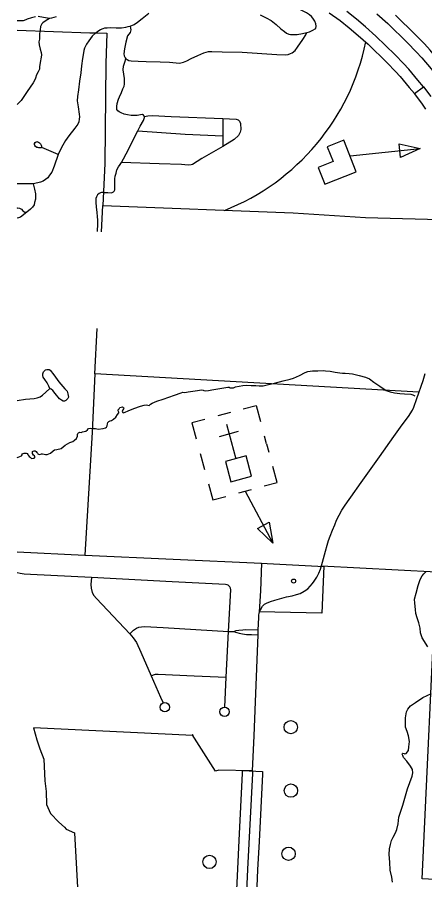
# Model space of a CAD drawing. Extents: x 653372 to 905732, y 627442 to 787275.
# Drawn here: x 654512 to 657573, y 762760 to 769241 of the extents above; entities that cross this region are included whole.
import ezdxf

# ---------------------------------------------------------------- set-up
doc = ezdxf.new("R2010")
doc.units = 0
for name, color, linetype in [('15', 7, 'Continuous'), ('31', 7, 'Continuous'), ('33', 7, 'Continuous'), ('34', 7, 'Continuous'), ('35', 7, 'Continuous'), ('45', 7, 'Continuous'), ('46', 7, 'Continuous'), ('5', 7, 'Continuous'), ('56', 7, 'Continuous'), ('57', 7, 'Continuous'), ('58', 7, 'Continuous'), ('6', 7, 'Continuous'), ('63', 7, 'Continuous')]:
    doc.layers.add(name, color=color, linetype=linetype)

msp = doc.modelspace()

# ---------------------------------------------------------------- linework, layer by layer
at = {"layer": '15'}
for points in [[(656855.1, 769275.1), (656936.2, 769216.6), (657005.4, 769160.8), (657072.9, 769103.6), (657147.8, 769037.4), (657290.3, 768897.2), (657352.4, 768833.4), (657388.4, 768794.7), (657455.9, 768714.1), (657495.1, 768667.1), (657562.3, 768719.1)], [(657562.3, 768719.1), (657521.1, 768768.6), (657452.2, 768850.9), (657414, 768892), (657350.5, 768957.2), (657205.8, 769099.6), (657128.5, 769167.9), (657059.6, 769226.3), (656987.7, 769284.2)], [(657213.6, 769266.2), (657294.5, 769194.7), (657442.7, 769048.9), (657508.2, 768981.6), (657549.7, 768936.9), (657620.9, 768851.9), (657665.2, 768798.6)], [(657665.2, 768798.6), (657732.5, 768850.6), (657686.2, 768906.4), (657613.5, 768993.1), (657569.8, 769040.2), (657503, 769108.8), (657352.5, 769256.9)], [(657581.4, 768550.7), (657550.1, 768596), (657495.1, 768667.1), (657562.3, 768719.1)], [(657562.3, 768719.1), (657618.7, 768646.2)]]:
    msp.add_lwpolyline(points, dxfattribs=at)
at = {"layer": '31'}
msp.add_line((656204, 763580.8), (656353.8, 763573.4), dxfattribs=at)
for points in [[(656177.9, 763053.4), (656203, 763561.7), (656204, 763580.8)], [(656278.9, 763577.1), (656277.9, 763558), (656242.4, 762838.7), (656224.9, 762444.7)], [(656353.8, 763573.4), (656352.8, 763554.3), (656327.8, 763046)], [(656153.4, 762525.6), (656167.5, 762842.2), (656177.9, 763053.4)], [(656327.8, 763046), (656317.3, 762835.1), (656303.3, 762519)]]:
    msp.add_lwpolyline(points, dxfattribs=at)
at = {"layer": '33'}
for points in [[(654977.4, 768475), (654975, 768455.3), (654965.7, 768437), (654943.2, 768408.5), (654899.8, 768350.2), (654874.5, 768313.7), (654854.3, 768280.5), (654834.5, 768241.3), (654819.7, 768208.3), (654788.7, 768121.7), (654770.6, 768076.9), (654755, 768053.1), (654741.4, 768034.9), (654724.2, 768020.5), (654706.5, 768009.9), (654686.4, 768001.2), (654666.4, 767996.2), (654631, 767990), (654590.9, 767989.9), (654518.9, 767989), (654511.7, 767989)], [(656278.9, 763577.1), (656290.1, 763841.2), (656301.2, 764097.7), (656321.4, 764600.1), (656322, 764634.4), (656325.3, 764729.8), (656327.5, 764750.9), (656329.6, 764761), (656331.9, 764771.8), (656338.9, 764787.9), (656354.9, 764814.5), (656369.8, 764829.3), (656384.5, 764839), (656414.1, 764851.6), (656445.7, 764861.6), (656481.6, 764871.6), (656534.5, 764884.4), (656577.1, 764894.1), (656609.6, 764902.5), (656636.1, 764911.8), (656667.9, 764927.8), (656694.8, 764946.5), (656713.1, 764965.4), (656730.7, 764985.3), (656743.1, 765004.4), (656762.6, 765033), (656777.9, 765062.2), (656789, 765093.2), (656805.8, 765147), (656826.9, 765227.7), (656840.1, 765273.9), (656850.5, 765309.2), (656863.3, 765340.6), (656879.9, 765386.7), (656897.3, 765427.7), (656910.1, 765461.2), (656930.8, 765499.6), (656950.5, 765537.1), (656969.2, 765567.9), (656991.4, 765600.3), (657016.6, 765633.8), (657094.5, 765744.1), (657232.4, 765938.2), (657340.3, 766089.7), (657403.1, 766177.7), (657450.7, 766239.8), (657480.1, 766288.9), (657490.6, 766311.8), (657512.9, 766375.5), (657560.2, 766511.4), (657576.2, 766564.3)], [(654511.7, 766361.9), (654573.4, 766370.2), (654639.1, 766376.7), (654660.5, 766380.5), (654683.1, 766389.3), (654701.4, 766401.6), (654725.5, 766422.7), (654755.9, 766450.3)], [(656070.5, 764057.4), (656080.4, 764281.3), (656098.6, 764626), (656116.4, 764937), (656113.4, 764951.5), (656107.8, 764961.8), (656097.1, 764973.1), (656089.6, 764975.9), (656075.3, 764978.9), (655676.1, 764998.5), (655069.5, 765030.1), (654610.7, 765053.4), (654563.3, 765055.7), (654533, 765060), (654511.7, 765065.9)], [(655069.5, 765030.1), (655064.6, 764978.6), (655068, 764951.3), (655075.5, 764918.1), (655087.5, 764896.5), (655106.3, 764873.1), (655356.7, 764608), (655382.5, 764576.4), (655395.5, 764559), (655406.9, 764543.4), (655440.3, 764470.4), (655517.9, 764291), (655588.5, 764130.8), (655607.9, 764089)], [(655356.7, 764608), (655384, 764634.8), (655406.5, 764649.4), (655424.5, 764656.5), (655444.1, 764661), (655467.8, 764662), (655608.2, 764655.2), (656098.6, 764626), (656141.7, 764625.4)], [(656322, 764634.4), (656226.8, 764636.4), (656205.1, 764635.4), (656175, 764632.5), (656153.3, 764628.9), (656141.7, 764625.4), (656150.5, 764620.9), (656160.2, 764618.1), (656178.7, 764613.3), (656204.7, 764607), (656234.3, 764603.6), (656271.9, 764602.4), (656321.4, 764600.1)], [(655517.9, 764291), (655535.2, 764300.2), (655549.7, 764304.9), (655570.9, 764305.1), (655840.7, 764291.9), (656080.4, 764281.3)]]:
    msp.add_lwpolyline(points, dxfattribs=at)
for centre in [(655620.2, 764056.2), (656068.6, 764022.4)]:
    msp.add_circle(centre, 35.1, dxfattribs=at)
at = {"layer": '34'}
msp.add_line((654819.7, 768208.3), (654695.9, 768261.9), dxfattribs=at)
for points in [[(655101.4, 769123), (655074.4, 769099.3), (655048.5, 769064.7), (655032.2, 769037.9), (655017.6, 769007.9), (655012.8, 768990.7), (655009.1, 768972.8), (655001, 768930.8), (654993.1, 768874.5), (654990.3, 768822.5), (654980.4, 768760.7), (654971, 768695.2), (654963.3, 768646.2), (654962.9, 768612.7), (654969.7, 768568.4), (654976.1, 768512.3), (654978.6, 768493), (654977.4, 768475)], [(654631, 767990), (654641.7, 767949.5), (654647.6, 767914.9), (654649.4, 767892.2), (654648.2, 767872.8), (654642.4, 767848.5), (654637.5, 767831.1), (654627, 767814.5), (654610.8, 767798), (654584.4, 767775)], [(655159.1, 767924.3), (655144.7, 767924.1), (655137.5, 767922.1), (655127.2, 767916.2), (655115.3, 767905.4), (655106.9, 767891), (655102.9, 767877.8), (655101.1, 767862.7), (655101.2, 767849.4), (655103.8, 767817.3), (655108.7, 767773.6), (655112.2, 767742.9), (655114.1, 767716.6), (655113.7, 767676.6), (655112.3, 767644.2), (655110.8, 767630.3)], [(654511.7, 767807), (654517.1, 767807.7), (654529.5, 767805.5), (654542.5, 767798.2), (654553.4, 767786.6), (654569.4, 767776.7), (654584.4, 767775), (654535.7, 767738.8), (654521.1, 767733), (654511.7, 767732)]]:
    msp.add_lwpolyline(points, dxfattribs=at)
for points in [[(654695.9, 768261.9), (654691.5, 768260.5), (654673.6, 768259.7), (654666.7, 768260.9), (654657.8, 768262.5), (654649.2, 768268.4), (654643.1, 768277), (654640.5, 768284.9), (654641.1, 768293), (654645.3, 768300.1), (654652.7, 768305.2), (654658.4, 768306), (654664.6, 768305.8), (654670.8, 768303.1), (654678.5, 768297.5), (654685.5, 768290.4), (654690.8, 768280.2)], [(654755.9, 766450.3), (654749.2, 766469.5), (654737.1, 766493.4), (654718.3, 766518), (654706.5, 766536.2), (654703, 766549.2), (654704.5, 766562), (654709.4, 766575.3), (654715.2, 766584.1), (654724.9, 766591.6), (654735.1, 766594.6), (654746.3, 766594.9), (654752.4, 766593), (654759.5, 766587.8), (654785.3, 766554.6), (654824.6, 766501.9), (654869.9, 766449.7), (654885.6, 766431.9), (654892.8, 766410.4), (654894.7, 766399.2), (654895.4, 766386.8), (654890.6, 766375.3), (654882.5, 766364.9), (654875.6, 766360), (654866, 766356.4), (654856.5, 766356.7), (654843.8, 766362.7), (654829.6, 766373.7), (654797.3, 766413.3), (654780.1, 766436.2), (654765.3, 766445.6)]]:
    msp.add_lwpolyline(points, close=True, dxfattribs=at)
at = {"layer": '35'}
for points in [[(654647.8, 769242.8), (654618.4, 769236.4), (654587.3, 769225.9), (654575.4, 769220.4), (654556.9, 769214.4), (654528.3, 769213.7), (654511.7, 769213.5)], [(654803.2, 769245), (654769.4, 769233.9), (654753, 769231.9), (654709.2, 769238.3), (654667.7, 769245.5)], [(654753, 769231.9), (654727.8, 769215.9), (654702.8, 769198.8), (654696.6, 769191.7), (654687.3, 769170.1), (654683.3, 769146.3), (654679.8, 769117.3), (654679.7, 769093.4), (654677.8, 769074.9), (654674.6, 769055.2), (654675.9, 769033.9), (654684.9, 769001.2), (654691.5, 768977.1), (654694.9, 768959.1), (654691.7, 768942), (654684.5, 768901.1), (654679.6, 768868.1), (654677.7, 768850.3), (654668.5, 768830), (654657.3, 768809.2), (654649.9, 768784.2), (654640.7, 768765.3), (654631.6, 768747), (654585.9, 768682.6), (654540.2, 768616.4), (654511.7, 768584.6)], [(655275.6, 766272.8), (655270, 766282.4), (655270.8, 766290.6), (655276.4, 766298.1), (655282.8, 766307.3), (655293, 766311.2), (655301.3, 766312.1), (655309.4, 766308.9), (655312.2, 766304.1), (655309.7, 766297.1), (655304.8, 766291.9), (655299.7, 766278.5), (655303.6, 766271.9), (655310.5, 766267), (655321.9, 766272), (655345.8, 766283), (655386.4, 766300.7), (655436.4, 766318.6), (655463.8, 766326.1), (655481, 766329.1), (655491.4, 766324.7), (655502, 766323.8), (655511.8, 766334.1), (655524.9, 766340.8), (655560.8, 766356.2), (655606.6, 766371.3), (655694, 766402), (655741.7, 766418.9), (655755.9, 766422.6), (655771.2, 766420.9), (655794.9, 766425.5), (655829.9, 766430.4), (655848.8, 766433.9), (655866.6, 766436.3), (655895.9, 766441.4), (655907.6, 766438.7), (655914, 766434.9), (655927.5, 766434.5), (655948.2, 766435.1), (655974.3, 766440.8), (656047.8, 766454.5), (656094, 766461.4), (656103.4, 766460.5), (656112.1, 766456.7), (656122.1, 766455.2), (656135.7, 766457.2), (656151.8, 766463.7), (656178.5, 766467.7), (656206.9, 766473.3), (656231.7, 766474.9), (656268.4, 766474.4), (656303.8, 766473.9), (656329.7, 766472), (656359.2, 766472.3), (656388.8, 766479.6), (656443.4, 766491), (656508.2, 766507.9), (656561.6, 766521), (656587.8, 766528.5), (656630.8, 766548.4), (656674, 766571.3), (656694.8, 766578.9), (656713.2, 766582.5), (656729.1, 766582.6), (656769.6, 766583.8), (656810.4, 766586.7), (656827.5, 766585), (656862.7, 766581.6), (656899.6, 766574), (656935.4, 766567.6), (656954.2, 766565.3), (656975.6, 766565.8), (657005, 766564.9), (657029.7, 766561.2), (657079.4, 766549.1), (657127.9, 766535.3), (657158.3, 766524.3), (657189.3, 766498.6), (657235, 766469), (657282.9, 766435.1), (657312.1, 766426), (657346.7, 766419), (657386.6, 766412.5), (657421.3, 766410.9), (657467, 766408.3), (657483, 766404.2), (657499.1, 766395.5)], [(654631.1, 765980.5), (654638.8, 765982.7), (654645.9, 765982.4), (654652.9, 765978.7), (654659.7, 765970.8), (654663.6, 765964.8), (654667, 765959.4), (654670.5, 765956.4), (654680.4, 765954.9), (654694.1, 765959.2), (654702.4, 765961.3), (654713.5, 765958), (654722.9, 765955.4), (654735.3, 765956.2), (654760.3, 765965.5), (654782.1, 765982.5), (654792.3, 765989.3), (654808.3, 765992.3), (654842.2, 766001.3), (654871.2, 766025.2), (654907.7, 766044.2), (654928.3, 766053.2), (654941.5, 766061.7), (654956.1, 766075.4), (654964.9, 766094), (654964.1, 766106.4), (654965.5, 766113.4), (654970.9, 766117.4), (654982.2, 766121.8), (654992.2, 766120.9), (655001.8, 766125.3), (655026.2, 766131.7), (655038.2, 766139.6), (655047.9, 766150.5), (655064.5, 766152.3), (655080.9, 766150.1), (655099.2, 766150.1), (655119.2, 766146.6), (655155.8, 766150.8), (655174.2, 766154.9), (655183.2, 766160.6), (655187.6, 766169.3), (655188.7, 766186.3), (655191.4, 766195.1), (655198.6, 766202.5), (655209.4, 766206.9), (655219.5, 766210.2), (655233.4, 766221.6), (655252.7, 766236.9), (655265.7, 766255.4), (655274.9, 766268.1), (655275.6, 766272.8)], [(654511.7, 765932.6), (654518.3, 765934.4), (654543.4, 765946), (654547.7, 765953), (654549.7, 765959.4), (654555.1, 765963.4), (654564, 765964.3), (654577.6, 765965), (654585.7, 765961.8), (654590.8, 765954.6), (654593.7, 765950.4), (654600.4, 765940.8), (654608.5, 765934), (654617.7, 765925.5), (654630.1, 765927.5), (654639.6, 765928.4), (654642.6, 765932.4), (654644.6, 765937.7), (654642.4, 765944.8), (654633.8, 765951), (654625.9, 765963), (654625, 765972.5), (654627.4, 765976.5), (654631.1, 765980.5)], [(657595.9, 764510.8), (657552.5, 764577.1), (657541.3, 764614.5), (657537.2, 764650.7), (657529.1, 764689.1), (657514.8, 764728.7), (657505.5, 764760.9), (657503.3, 764791.4), (657497.5, 764838), (657496.3, 764868.9), (657507, 764914), (657523.1, 764971.2), (657537.8, 765015.1), (657553.1, 765043.5), (657566.9, 765057.5), (657583, 765076.6)], [(657329.4, 762742.4), (657325.4, 762779.6), (657313.5, 762830.5), (657309.2, 762891.4), (657304.7, 762949.3), (657308.1, 762991.5), (657315.2, 763024.2), (657323.3, 763053.9), (657336.5, 763080.3), (657351.9, 763112.8), (657362.9, 763137.2), (657373.5, 763180.2), (657377, 763229.6), (657407.6, 763319.7), (657443.2, 763442.3), (657478.1, 763539.2), (657482.9, 763562.8), (657479.5, 763588.7), (657465.9, 763613.8), (657438.1, 763651.8), (657414.2, 763678.2), (657408.5, 763693.9), (657402.6, 763703.3), (657405.8, 763708.4), (657409, 763710.4), (657417.2, 763709.1), (657423.3, 763706.8), (657433.6, 763707.6), (657450.9, 763731.8), (657453.7, 763758.5), (657458, 763799.4), (657450, 763839.9), (657440.7, 763873.1), (657429.3, 763907.5), (657428, 763931.2), (657427.3, 763976.4), (657435.8, 764020.5), (657445.7, 764041.8), (657466, 764065.9), (657503.9, 764092.6), (657557.6, 764128.1), (657624.5, 764159.1)]]:
    msp.add_lwpolyline(points, dxfattribs=at)
at = {"layer": '45'}
for points in [[(656753.4, 769155.5), (656756.7, 769172.9), (656755.7, 769192), (656747.8, 769210.8), (656732.4, 769233.3), (656720.8, 769246.7), (656707.1, 769258.7), (656684.4, 769273.4), (656649.3, 769290.5), (656607.8, 769311.3), (656569.6, 769326), (656539.8, 769335), (656498.7, 769355.3), (656455.7, 769375.6), (656415.4, 769403.9), (656365.2, 769435.8), (656307.4, 769465.2), (656266.4, 769486), (656247.7, 769500.1), (656140.7, 769566.6), (656122.1, 769609.7), (656131.8, 769649.7)], [(655101.4, 769123), (655117.9, 769135.9), (655137.8, 769147.8), (655156.6, 769156.8), (655169.8, 769161.4), (655186.9, 769162.4), (655213.5, 769163.1), (655253.6, 769160.9), (655295.7, 769161.2), (655326.5, 769166.8), (655344.7, 769170.7), (655360.4, 769174.8), (655389.3, 769186.5), (655415.4, 769204.3), (655450.9, 769230.8), (655500.7, 769271)], [(656337.5, 769259.7), (656382.4, 769236.2), (656417.9, 769215.6), (656456.7, 769186.8), (656491.8, 769154.2), (656519.3, 769132.8), (656534.5, 769121.8), (656550.5, 769114.8), (656564, 769111.8), (656586, 769110.2), (656615.2, 769111.3), (656653.5, 769119.2), (656686.8, 769125.2), (656707.6, 769130.6), (656726.9, 769140.1), (656753.4, 769155.5)], [(655360.4, 769174.8), (655363.4, 769158.3), (655364.6, 769146.4), (655359.7, 769124.9), (655341, 769100), (655327.7, 769052.7), (655316.5, 769003.7), (655312.7, 768965.9), (655315.4, 768949.6), (655322, 768935.3), (655327.8, 768928.4), (655336.3, 768922.4), (655350.2, 768916.6), (655366.9, 768913.9), (655420.4, 768909.6), (655479.3, 768907.9), (655584.9, 768905.8), (655654.7, 768904.2), (655704.9, 768898.9), (655728.1, 768896.6), (655740, 768897.3), (655760.8, 768903.2), (655785.4, 768912.7), (655817.9, 768931.3), (655869.2, 768953), (655913.6, 768972.8), (655929.5, 768979.4), (655948, 768982.6), (655972.4, 768983), (656051.4, 768981.1), (656201.8, 768977.2), (656461.9, 768961.2), (656523.1, 768959.4), (656547, 768961.9), (656565, 768967.3), (656577.6, 768974.3), (656599.2, 768991.5), (656617.9, 769016.1), (656657, 769074), (656678.7, 769109.6), (656686.8, 769125.2)], [(655159.1, 767924.3), (655193.1, 767923.3), (655216.8, 767922.5), (655224.5, 767924.8), (655233.7, 767930.1), (655238.4, 767934.5), (655243.1, 767939.4), (655245.3, 767944.9), (655245.8, 767964.1), (655244.1, 768006.6), (655245.2, 768027.2), (655248.3, 768045.8), (655253.5, 768068.9), (655260.4, 768095), (655271.1, 768117.9), (655283.7, 768133.2), (655294.3, 768150.5), (655309.3, 768176.3), (655348.9, 768251), (655381.1, 768314.2), (655416.9, 768386), (655434.8, 768421.7), (655458.8, 768464.9), (655465.8, 768479.6), (655467.1, 768488.6), (655467.3, 768495.2), (655460.5, 768505), (655452, 768508.8), (655436.9, 768508.2), (655413.5, 768503.4), (655391.2, 768502), (655368, 768502.2), (655340.9, 768508.6), (655314.3, 768513.4), (655293.4, 768522.6), (655276, 768530.2), (655267.1, 768538.6), (655260.8, 768547.8), (655259.1, 768558), (655260, 768571.1), (655261.2, 768592.3), (655271.7, 768624.3), (655279.3, 768641.7), (655295, 768675.6), (655305.4, 768703.6), (655313.6, 768723.5), (655317, 768737.6), (655318, 768754), (655317.8, 768780.2), (655312.2, 768812.7), (655307.7, 768846.7), (655310.5, 768874.4), (655319, 768903.4), (655327.8, 768928.4)]]:
    msp.add_lwpolyline(points, dxfattribs=at)
at = {"layer": '46'}
for points in [[(655467.3, 768495.2), (655491.7, 768500.5), (655528.5, 768502.3), (655668.5, 768494.3), (656056.9, 768478.9), (656155.4, 768474), (656170.4, 768470.7), (656181.4, 768461), (656188.4, 768441.9), (656190.8, 768396.7), (656186.4, 768378), (656172.5, 768352), (656140.5, 768322.8), (656057.1, 768270.7), (655898, 768180.4), (655827, 768135.4), (655817.5, 768131.9), (655795.8, 768129.8), (655746, 768133.1), (655577.7, 768140.1), (655294.3, 768150.5)], [(656056.9, 768478.9), (656054.8, 768350.8), (656057.1, 768270.7)], [(655416.9, 768386), (655771.8, 768362.2), (656054.8, 768350.8)]]:
    msp.add_lwpolyline(points, dxfattribs=at)
at = {"layer": '5'}
msp.add_lwpolyline([(656341.8, 765139.6), (656817.2, 765114.7)], dxfattribs=at)
at = {"layer": '56'}
for centre in [(656565.9, 763906), (656567.5, 763429.2), (656549.9, 762955.1), (655955.6, 762893.7)]:
    msp.add_circle(centre, 50, dxfattribs=at)
at = {"layer": '57'}
for p, q in [((656113.8, 766271.5), (656017.3, 766245.2)), ((656029.8, 766090.5), (656174.5, 766129.9)), ((656082.5, 766182.6), (656153.2, 765922.8)), ((656385, 766034.4), (656368.9, 766093.8)), ((656385, 766034.4), (656401.7, 765973.2)), ((655886.4, 765962.5), (655919.2, 765841.9)), ((656174.9, 765666.2), (656271.4, 765692.5)), ((656315.2, 765398.9), (656405.1, 765447)), ((656405.1, 765447), (656432.2, 765288)), ((656432.2, 765288), (656315.2, 765398.9))]:
    msp.add_line(p, q, dxfattribs=at)
for points in [[(656209.8, 766297.6), (656306.3, 766323.8), (656339.1, 766203.2)], [(655920.3, 766218.8), (655823.8, 766192.5), (655856.6, 766071.9)], [(656367.3, 765718.6), (656463.8, 765744.9), (656431, 765865.5)], [(655948.5, 765734.2), (655981.4, 765613.6), (656077.9, 765639.8)], [(656223.1, 765679.4), (656432.2, 765288)]]:
    msp.add_lwpolyline(points, dxfattribs=at)
msp.add_lwpolyline([(656271.9, 765793.4), (656231, 765944), (656074.8, 765901.5), (656115.8, 765750.9)], close=True, dxfattribs=at)
msp.add_circle((656587.9, 765004.5), 15, dxfattribs=at)
at = {"layer": '58'}
for p, q in [((657379.6, 768288.8), (657537.2, 768254.3)), ((657390.4, 768187.4), (657379.6, 768288.8)), ((657537.2, 768254.3), (657390.4, 768187.4))]:
    msp.add_line(p, q, dxfattribs=at)
msp.add_lwpolyline([(657058.5, 768080.4), (656965.5, 768316.8), (656840.8, 768267.7), (656884.8, 768155.9), (656773.1, 768111.9), (656822.1, 767987.4)], close=True, dxfattribs=at)
msp.add_lwpolyline([(657012, 768198.6), (657537.2, 768254.3)], dxfattribs=at)
at = {"layer": '6'}
for points in [[(654511.7, 769144.3), (655057.5, 769124.6), (655111.3, 769122.7), (655184.2, 769120.2), (655178.9, 768968.1), (655176.4, 768896.1), (655169.4, 768141.7), (655154.4, 767825.2)], [(655145.2, 767629.3), (655154.4, 767825.2), (656583.9, 767770), (657128.3, 767737.2), (657778.9, 767717.7), (657772.4, 767567.9), (658103.6, 767553.1), (658198.7, 767215.1), (658225.5, 767071), (658237.2, 766901.1), (658236.4, 766884.8), (658247.3, 766884.3), (658289.7, 766379.6), (658471.1, 766374.1), (658464.5, 766482.9), (658457.6, 766582.6), (658609, 766577.1)], [(657529.2, 766422.5), (655095.2, 766561.2), (655111.2, 766902.5)], [(655095.2, 766561.2), (655074.6, 766123.1), (655020.2, 765199.8)], [(654511.7, 765223), (655020.2, 765199.8), (656345.4, 765139.5)], [(656345.4, 765139.5), (656337.9, 764930.7), (656327.9, 764771.9)], [(656814.4, 765114.9), (656799, 764763), (656328.3, 764771.9)], [(656702.3, 758523.5), (656736.5, 759292.7), (656693.9, 759281.6), (656713.9, 759448), (656741.7, 759439.9), (656754.5, 759815.7), (657408.7, 759782.1), (657469, 761126), (657073.7, 761145.7), (657257, 761638), (657490.9, 761587.3), (657542.4, 762537.2), (658194.6, 762543.4), (658222.8, 762730.3), (657552.4, 762765.5), (657660.1, 765070.5), (656796, 765115.8)], [(656278.9, 763577.1), (656026.4, 763582.8), (656002.1, 763576.5), (655826.1, 763850.2), (655829.8, 763844), (654634.2, 763901.6), (654658.3, 763811.8), (654680.9, 763744), (654711, 763665.1), (654718.8, 763502.9), (654728.9, 763422.5), (654730.7, 763325.3), (654760.5, 763258.2), (654823.1, 763193.5), (654867.2, 763153.8), (654879.8, 763140.6), (654941.3, 763112.2), (654972.3, 762566.2), (654511.7, 762595.3)]]:
    msp.add_lwpolyline(points, dxfattribs=at)
at = {"layer": '63'}
msp.add_arc((655432.1, 769401.8), 1733.1, 291.54901, 348.45197, dxfattribs=at)

doc.saveas('drawing.dxf')
